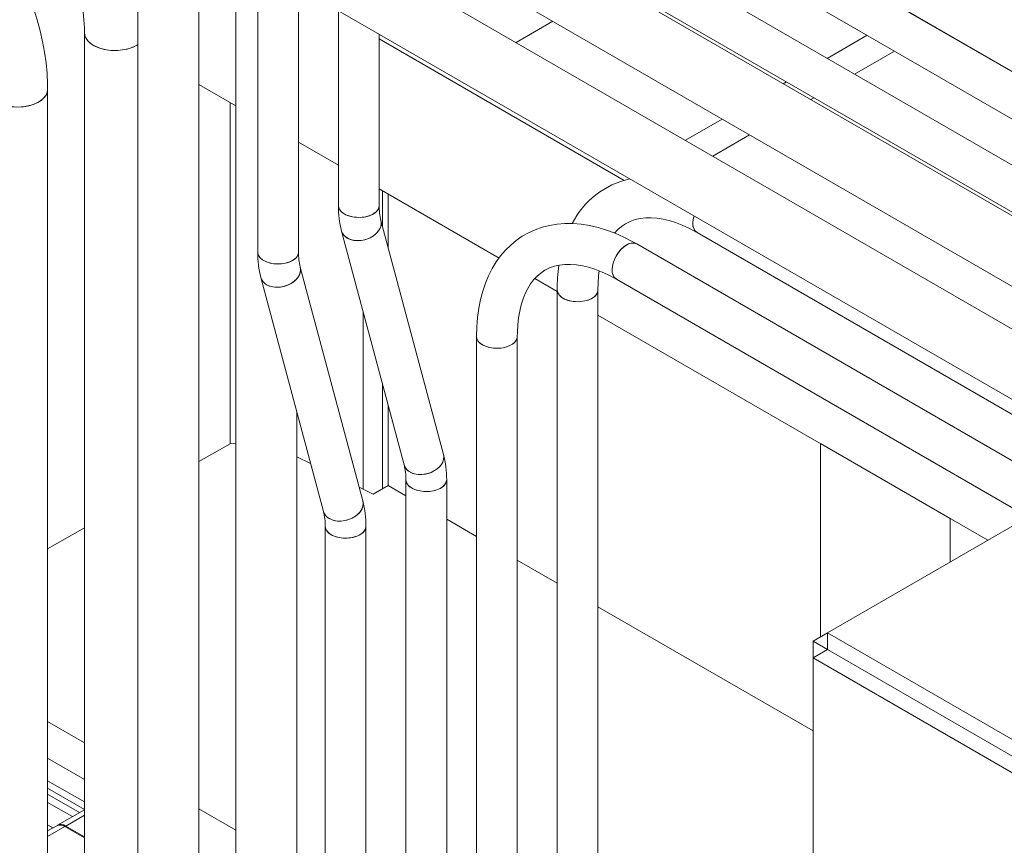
# Model space of a CAD drawing. Header units: millimetres. Extents: x 450 to 25135, y 150 to 17673.
# Tile 317 of 463: x 17189 to 17672, y 12076 to 12481. Entities that reach past the tile are written whole.
import ezdxf

# ---------------------------------------------------------------- set-up
doc = ezdxf.new("R2010")
doc.units = ezdxf.units.MM
doc.linetypes.add('SLD-Centrada-doble', pattern=[12.7, 6.35, -1.27, 1.27, -1.27, 1.27, -1.27])
doc.linetypes.add('SLD-Continua', pattern=[0])
doc.layers.add('COTAS', color=1, linetype='SLD-Continua')
doc.layers.add('OCULTA', color=8, linetype='SLD-Continua')

msp = doc.modelspace()

# ---------------------------------------------------------------- linework, layer by layer
at = {"color": 7, "linetype": 'SLD-Continua', "lineweight": 18, "ltscale": 30}
for p, q in [((17750.05, 12412.85), (17421.66, 12602.37)), ((17411.66, 12585.05), (17749.32, 12390.17)), ((17749.32, 12367.56), (17382.06, 12579.52)), ((17372.06, 12562.2), (17740, 12349.85)), ((17738.45, 12348.96), (17376.82, 12557.67)), ((17365.31, 12529.68), (17708.45, 12331.64)), ((17751.39, 12285.99), (17331.56, 12528.29)), ((17294.85, 12512.95), (17294.85, 12028.79)), ((17246.77, 12503.59), (17246.77, 12001.04)), ((17276.77, 12001.04), (17276.77, 12502.87)), ((17305.61, 12504.35), (17305.61, 12367.25)), ((17325.61, 12367.25), (17325.61, 12504.35)), ((17325.61, 12497.09), (17729.66, 12263.89)), ((17345.21, 12485.78), (17345.21, 12390.11)), ((17220.61, 12474.86), (17220.61, 12071.64)), ((17365.21, 12390.11), (17365.21, 12474.23)), ((17246.21, 12468.74), (17246.77, 12469.08)), ((17202.52, 12043.89), (17202.52, 12447.11)), ((17396.8, 12268.13), (17366.07, 12382.82)), ((17346.75, 12377.65), (17377.48, 12262.95)), ((17521.23, 12376.86), (17723.32, 12260.23)), ((17703.72, 12248.92), (17491.63, 12371.33)), ((17357.2, 12245.27), (17326.47, 12359.97)), ((17307.15, 12354.79), (17337.88, 12240.1)), ((17481.63, 12354.01), (17683.72, 12237.37)), ((17452.59, 12348.75), (17452.59, 11945.54)), ((17472.59, 11945.54), (17472.59, 12348.75)), ((17412.99, 12325.9), (17412.99, 11922.68)), ((17432.99, 11922.68), (17432.99, 12325.9)), ((17324.85, 12028.79), (17324.85, 12288.73)), ((17378.34, 12255.67), (17378.34, 11988.39)), ((17398.34, 11988.39), (17398.34, 12255.67)), ((17338.74, 12232.81), (17338.74, 11965.54)), ((17358.74, 11965.54), (17358.74, 12232.81))]:
    msp.add_line(p, q, dxfattribs=at)
at = {"color": 7, "linetype": 'SLD-Continua', "lineweight": 18, "ltscale": 30, "flags": 128}
for points in [[(17202.52, 12447.11), (17202.49, 12449.81), (17202.23, 12454.91), (17201.73, 12460.08), (17200.99, 12465.31), (17200.01, 12470.58), (17198.81, 12475.88), (17197.38, 12481.2), (17195.74, 12486.52), (17193.88, 12491.82), (17191.83, 12497.1), (17189.57, 12502.33), (17187.13, 12507.5), (17184.5, 12512.61), (17181.7, 12517.63), (17178.73, 12522.55), (17175.61, 12527.37), (17172.33, 12532.05), (17168.91, 12536.6), (17165.36, 12541), (17161.68, 12545.24), (17157.88, 12549.29), (17153.98, 12553.17), (17149.98, 12556.83), (17145.89, 12560.29), (17141.72, 12563.53), (17137.47, 12566.52), (17133.16, 12569.27), (17131.38, 12570.33)], [(17164.47, 12572.09), (17166.11, 12571.12), (17169.28, 12569.06), (17172.48, 12566.77), (17175.7, 12564.23), (17178.91, 12561.47), (17182.1, 12558.49), (17185.26, 12555.3), (17188.36, 12551.92), (17191.39, 12548.35), (17194.33, 12544.62), (17197.17, 12540.73), (17199.9, 12536.72), (17202.5, 12532.58), (17204.96, 12528.35), (17207.27, 12524.04), (17209.42, 12519.68), (17211.39, 12515.27), (17213.19, 12510.85), (17214.8, 12506.43), (17216.22, 12502.04), (17217.45, 12497.7), (17218.47, 12493.42), (17219.29, 12489.23), (17219.91, 12485.14), (17220.33, 12481.19), (17220.56, 12477.38), (17220.61, 12474.86)], [(17220.61, 12474.86), (17220.74, 12473.7), (17221.22, 12472.41), (17222.04, 12471.17), (17223.17, 12470.01), (17224.6, 12468.98), (17226.29, 12468.08), (17228.19, 12467.33), (17230.27, 12466.77), (17232.47, 12466.39), (17234.74, 12466.22), (17237.04, 12466.24), (17239.3, 12466.47), (17241.48, 12466.89), (17243.52, 12467.5), (17245.37, 12468.29), (17246.77, 12469.08)], [(17220.61, 12474.85), (17220.63, 12474.36), (17220.94, 12473.05), (17221.59, 12471.78), (17222.57, 12470.58), (17223.85, 12469.48), (17225.41, 12468.51), (17227.21, 12467.68), (17229.21, 12467.03), (17231.35, 12466.56), (17233.6, 12466.28), (17235.89, 12466.2), (17238.18, 12466.33), (17240.4, 12466.66), (17242.52, 12467.18), (17244.47, 12467.87), (17246.21, 12468.74)], [(17172.52, 12447.11), (17172.59, 12446.28), (17172.98, 12444.97), (17173.72, 12443.72), (17174.78, 12442.54), (17176.13, 12441.47), (17177.76, 12440.54), (17179.61, 12439.75), (17181.65, 12439.14), (17183.83, 12438.72), (17186.09, 12438.49), (17188.38, 12438.46), (17190.66, 12438.64), (17192.86, 12439.02), (17194.94, 12439.58), (17196.84, 12440.32), (17198.53, 12441.23), (17199.95, 12442.26), (17201.09, 12443.42), (17201.91, 12444.65), (17202.39, 12445.95), (17202.52, 12447.11)], [(17176.92, 12440.99), (17178.66, 12440.12), (17180.61, 12439.42), (17182.72, 12438.91), (17184.95, 12438.58), (17187.23, 12438.45), (17189.53, 12438.53), (17191.77, 12438.81), (17193.92, 12439.28), (17195.92, 12439.93), (17197.71, 12440.76), (17199.28, 12441.73), (17200.56, 12442.83), (17201.54, 12444.03), (17202.19, 12445.3), (17202.5, 12446.61), (17202.52, 12447.11)], [(17365.21, 12390.11), (17365.07, 12389.15), (17364.58, 12388.09), (17363.75, 12387.1), (17362.61, 12386.22), (17361.2, 12385.49), (17359.58, 12384.91), (17357.8, 12384.53), (17355.92, 12384.35), (17354.02, 12384.38), (17352.16, 12384.61), (17350.41, 12385.04), (17348.84, 12385.66), (17347.5, 12386.43), (17346.43, 12387.34), (17345.68, 12388.35), (17345.28, 12389.42), (17345.21, 12390.11)], [(17365.21, 12390.11), (17365.18, 12389.69), (17364.87, 12388.61), (17364.2, 12387.58), (17363.21, 12386.65), (17361.93, 12385.84), (17360.41, 12385.18), (17358.7, 12384.7), (17356.87, 12384.41), (17354.97, 12384.34), (17353.08, 12384.47), (17351.27, 12384.8), (17349.6, 12385.33), (17348.14, 12386.03)], [(17519.74, 12385.04), (17519.44, 12383.91), (17519.19, 12382.24), (17519.19, 12380.68), (17519.44, 12379.31), (17519.94, 12378.15), (17520.67, 12377.27), (17521.23, 12376.86)], [(17346.75, 12377.65), (17347.1, 12376.72), (17347.87, 12375.57), (17348.94, 12374.59), (17350.28, 12373.82), (17351.85, 12373.27), (17353.58, 12372.98), (17355.41, 12372.95), (17357.28, 12373.18), (17359.12, 12373.67), (17360.86, 12374.4), (17362.44, 12375.33), (17363.8, 12376.45), (17364.89, 12377.7), (17365.68, 12379.04), (17366.13, 12380.42), (17366.23, 12381.8), (17366.07, 12382.82)], [(17349.58, 12374.18), (17351.04, 12373.51), (17352.7, 12373.09), (17354.49, 12372.93), (17356.35, 12373.03), (17358.21, 12373.4), (17360.01, 12374.01), (17361.67, 12374.84), (17363.15, 12375.87), (17364.38, 12377.06), (17365.33, 12378.36), (17365.95, 12379.73), (17366.23, 12381.11), (17366.15, 12382.47), (17366.08, 12382.8)], [(17491.63, 12371.33), (17489.4, 12372.57), (17485.21, 12374.7), (17481, 12376.55), (17476.8, 12378.11), (17472.61, 12379.37), (17468.45, 12380.32), (17464.34, 12380.96), (17460.31, 12381.29), (17456.36, 12381.3), (17452.53, 12381), (17448.82, 12380.39), (17445.24, 12379.49), (17441.82, 12378.29), (17438.55, 12376.82), (17435.45, 12375.07), (17432.52, 12373.05), (17429.77, 12370.78), (17427.2, 12368.25), (17424.83, 12365.49), (17422.65, 12362.48), (17420.67, 12359.23), (17418.91, 12355.76), (17417.36, 12352.07), (17416.04, 12348.16), (17414.95, 12344.06), (17414.1, 12339.77), (17413.48, 12335.32), (17413.11, 12330.72), (17412.99, 12325.9)], [(17480.71, 12376.66), (17482.28, 12378.33), (17484.11, 12379.9), (17486.14, 12381.26), (17488.38, 12382.38), (17490.8, 12383.25), (17493.35, 12383.83), (17496, 12384.13), (17498.75, 12384.17), (17501.59, 12383.96), (17504.54, 12383.48), (17507.57, 12382.76), (17510.69, 12381.77), (17513.89, 12380.54), (17517.16, 12379.04), (17520.29, 12377.39), (17521.23, 12376.86)], [(17479.56, 12358.59), (17479.69, 12360.21), (17480.06, 12361.92), (17480.68, 12363.65), (17481.51, 12365.35), (17482.53, 12366.95), (17483.69, 12368.4), (17484.96, 12369.64), (17486.29, 12370.63), (17487.63, 12371.33), (17488.94, 12371.72), (17490.16, 12371.78), (17491.26, 12371.51), (17491.63, 12371.33)], [(17486.63, 12370.84), (17485.29, 12369.92), (17484, 12368.73), (17482.81, 12367.33), (17481.75, 12365.76), (17480.87, 12364.08), (17480.2, 12362.35), (17479.76, 12360.63), (17479.57, 12358.98), (17479.63, 12357.47), (17479.95, 12356.14), (17480.5, 12355.05), (17481.28, 12354.24), (17481.63, 12354.01)], [(17325.61, 12367.25), (17325.47, 12366.3), (17324.98, 12365.24), (17324.15, 12364.25), (17323.01, 12363.37), (17321.6, 12362.63), (17319.98, 12362.06), (17318.2, 12361.68), (17316.32, 12361.5), (17314.42, 12361.52), (17312.56, 12361.76), (17310.82, 12362.19), (17309.24, 12362.8), (17307.9, 12363.58), (17306.83, 12364.49), (17306.08, 12365.5), (17305.68, 12366.57), (17305.61, 12367.25)], [(17325.61, 12367.25), (17325.58, 12366.84), (17325.27, 12365.76), (17324.6, 12364.73), (17323.61, 12363.79), (17322.34, 12362.98), (17320.81, 12362.32), (17319.1, 12361.84), (17317.27, 12361.56), (17315.37, 12361.48), (17313.48, 12361.61), (17311.67, 12361.95), (17310, 12362.47), (17308.54, 12363.17)], [(17432.99, 12325.9), (17433.02, 12327.9), (17433.22, 12331.59), (17433.61, 12335.1), (17434.18, 12338.41), (17434.93, 12341.51), (17435.85, 12344.39), (17436.92, 12347.05), (17438.14, 12349.49), (17439.5, 12351.7), (17441.01, 12353.69), (17442.68, 12355.47), (17444.51, 12357.05), (17446.54, 12358.4), (17448.78, 12359.53), (17451.2, 12360.39), (17453.75, 12360.98), (17456.4, 12361.28), (17459.15, 12361.32), (17462, 12361.1), (17464.94, 12360.63), (17467.97, 12359.9), (17471.09, 12358.92), (17474.29, 12357.68), (17477.56, 12356.19), (17480.7, 12354.54), (17481.63, 12354.01)], [(17307.15, 12354.79), (17307.5, 12353.87), (17308.27, 12352.72), (17309.34, 12351.74), (17310.69, 12350.96), (17312.25, 12350.42), (17313.98, 12350.13), (17315.82, 12350.1), (17317.68, 12350.33), (17319.52, 12350.82), (17321.26, 12351.54), (17322.84, 12352.48), (17324.2, 12353.59), (17325.3, 12354.84), (17326.08, 12356.18), (17326.54, 12357.57), (17326.64, 12358.95), (17326.47, 12359.97)], [(17309.98, 12351.32), (17311.45, 12350.66), (17313.1, 12350.24), (17314.89, 12350.08), (17316.75, 12350.18), (17318.61, 12350.54), (17320.41, 12351.15), (17322.08, 12351.99), (17323.55, 12353.02), (17324.78, 12354.2), (17325.73, 12355.5), (17326.35, 12356.87), (17326.63, 12358.26), (17326.55, 12359.62), (17326.48, 12359.95)], [(17452.59, 12348.75), (17452.66, 12348.07), (17453.06, 12347), (17453.81, 12345.99), (17454.88, 12345.08), (17456.22, 12344.3), (17457.79, 12343.69), (17459.54, 12343.26), (17461.4, 12343.02), (17463.3, 12343), (17465.17, 12343.18), (17466.96, 12343.56), (17468.58, 12344.13), (17469.99, 12344.87), (17471.13, 12345.75), (17471.96, 12346.74), (17472.45, 12347.8), (17472.59, 12348.75)], [(17472.59, 12348.75), (17472.56, 12348.34), (17472.25, 12347.26), (17471.58, 12346.23), (17470.59, 12345.3), (17469.31, 12344.48), (17467.79, 12343.83), (17466.08, 12343.35), (17464.25, 12343.06), (17462.35, 12342.98), (17460.46, 12343.12), (17458.65, 12343.45), (17456.98, 12343.98), (17455.52, 12344.67)], [(17430.06, 12321.82), (17428.59, 12321.12), (17426.93, 12320.6), (17425.11, 12320.26), (17423.23, 12320.13), (17421.33, 12320.21), (17419.49, 12320.49), (17417.78, 12320.97), (17416.26, 12321.63), (17414.98, 12322.44), (17413.99, 12323.38), (17413.33, 12324.41), (17413.01, 12325.49), (17412.99, 12325.9)], [(17412.99, 12325.9), (17413.13, 12324.94), (17413.62, 12323.88), (17414.45, 12322.9), (17415.59, 12322.02), (17417, 12321.28), (17418.62, 12320.71), (17420.4, 12320.33), (17422.28, 12320.14), (17424.18, 12320.17), (17426.03, 12320.4), (17427.78, 12320.84), (17429.36, 12321.45), (17430.7, 12322.23), (17431.77, 12323.14), (17432.51, 12324.14), (17432.92, 12325.22), (17432.99, 12325.9)], [(17396.8, 12268.12), (17396.96, 12267.11), (17396.86, 12265.73), (17396.41, 12264.34), (17395.62, 12263), (17394.52, 12261.75), (17393.16, 12260.64), (17391.58, 12259.7), (17389.84, 12258.98), (17388.01, 12258.49), (17386.14, 12258.26), (17384.31, 12258.29), (17382.57, 12258.58), (17381.01, 12259.12), (17379.66, 12259.9), (17378.59, 12260.88), (17377.82, 12262.03), (17377.48, 12262.94)], [(17396.8, 12268.13), (17396.88, 12267.78), (17396.95, 12266.42), (17396.67, 12265.03), (17396.05, 12263.66), (17395.11, 12262.36), (17393.87, 12261.17), (17392.4, 12260.15), (17390.73, 12259.31), (17388.93, 12258.7), (17387.07, 12258.34), (17385.21, 12258.24), (17383.42, 12258.4), (17381.77, 12258.82), (17380.31, 12259.48)], [(17378.34, 12255.67), (17378.41, 12254.98), (17378.82, 12253.91), (17379.56, 12252.9), (17380.63, 12251.99), (17381.97, 12251.22), (17383.55, 12250.6), (17385.3, 12250.17), (17387.15, 12249.94), (17389.05, 12249.91), (17390.93, 12250.09), (17392.71, 12250.48), (17394.33, 12251.05), (17395.74, 12251.78), (17396.88, 12252.66), (17397.71, 12253.65), (17398.2, 12254.71), (17398.34, 12255.67)], [(17381.27, 12251.59), (17382.74, 12250.89), (17384.4, 12250.36), (17386.21, 12250.03), (17388.1, 12249.9), (17390, 12249.97), (17391.84, 12250.26), (17393.55, 12250.74), (17395.07, 12251.4), (17396.35, 12252.21), (17397.34, 12253.14), (17398, 12254.17), (17398.32, 12255.25), (17398.34, 12255.66)], [(17337.87, 12240.11), (17338.23, 12239.17), (17338.99, 12238.02), (17340.07, 12237.05), (17341.41, 12236.27), (17342.98, 12235.73), (17344.71, 12235.43), (17346.54, 12235.4), (17348.41, 12235.64), (17350.25, 12236.12), (17351.99, 12236.85), (17353.56, 12237.78), (17354.93, 12238.9), (17356.02, 12240.15), (17356.81, 12241.49), (17357.26, 12242.87), (17357.36, 12244.25), (17357.2, 12245.27)], [(17357.2, 12245.27), (17357.28, 12244.92), (17357.35, 12243.57), (17357.08, 12242.18), (17356.45, 12240.81), (17355.51, 12239.51), (17354.28, 12238.32), (17352.8, 12237.29), (17351.13, 12236.46), (17349.34, 12235.85), (17347.47, 12235.49), (17345.61, 12235.38), (17343.83, 12235.55), (17342.17, 12235.97), (17340.71, 12236.63)], [(17338.74, 12232.81), (17338.81, 12232.13), (17339.22, 12231.06), (17339.97, 12230.05), (17341.03, 12229.14), (17342.38, 12228.36), (17343.95, 12227.75), (17345.7, 12227.32), (17347.56, 12227.08), (17349.46, 12227.06), (17351.33, 12227.24), (17353.11, 12227.62), (17354.74, 12228.19), (17356.14, 12228.93), (17357.28, 12229.81), (17358.11, 12230.8), (17358.6, 12231.86), (17358.74, 12232.81)], [(17358.74, 12232.81), (17358.72, 12232.4), (17358.4, 12231.32), (17357.74, 12230.29), (17356.75, 12229.35), (17355.47, 12228.54), (17353.95, 12227.88), (17352.24, 12227.41), (17350.4, 12227.12), (17348.5, 12227.04), (17346.62, 12227.17), (17344.81, 12227.51), (17343.14, 12228.03), (17341.67, 12228.73)]]:
    msp.add_lwpolyline(points, dxfattribs=at)
at = {"color": 7, "linetype": 'SLD-Continua', "lineweight": 18, "ltscale": 900}
for centre, radius, start, end in [((17497.09, 12362.43), 41.73, 102.2012, 153.1213), ((17393.7, 12389.79), 48.49, 179.6305, 194.5084), ((17350.01, 12390.46), 4.82, 184.2545, 247.079), ((17393.36, 12389.75), 28.15, 179.2773, 194.2516), ((17531.82, 12381.22), 12.67, 162.436, 179.0007), ((17524.08, 12380.91), 4.96, 173.8715, 234.821), ((17352.24, 12379.23), 5.71, 196.1137, 242.2718), ((17489.55, 12366.83), 4.95, 65.2142, 126.114), ((17354.1, 12366.94), 48.49, 179.6305, 194.5084), ((17310.41, 12367.61), 4.82, 184.2545, 247.079), ((17353.76, 12366.9), 28.15, 179.2773, 194.2516), ((17529.45, 12349.36), 76.87, 171.3563, 180.449), ((17530.97, 12349.42), 58.39, 171.4557, 180.6501), ((17484.49, 12358.06), 4.96, 173.8715, 234.821), ((17312.64, 12356.38), 5.71, 196.1137, 242.2718), ((17457.39, 12349.11), 4.82, 184.2805, 247.0764), ((17428.05, 12326.35), 4.96, 293.8683, 354.6834), ((17349.85, 12255.98), 48.49, 359.6305, 14.5084), ((17350.19, 12256.02), 28.15, 359.2773, 14.2516), ((17382.96, 12264.54), 5.71, 196.1459, 242.2707), ((17383.28, 12256.12), 4.96, 185.412, 246.1231), ((17310.25, 12233.13), 48.49, 359.6305, 14.5084), ((17310.59, 12233.17), 28.15, 359.2773, 14.2516), ((17343.37, 12241.69), 5.71, 196.1459, 242.2707), ((17343.55, 12233.17), 4.82, 184.2811, 247.0764)]:
    msp.add_arc(centre, radius, start, end, dxfattribs=at)
at = {"layer": 'COTAS', "linetype": 'SLD-Continua', "lineweight": 18, "ltscale": 30}
for p, q in [((17220.61, 12126.62), (17202.52, 12137.06)), ((17220.61, 12108.66), (17202.52, 12119.1)), ((17220.61, 12097.64), (17202.52, 12108.08)), ((17220.61, 12093.96), (17202.52, 12104.39)), ((17218.23, 12092.48), (17202.52, 12101.54)), ((17214.69, 12090.44), (17202.52, 12097.46)), ((17220.61, 12093.85), (17207.42, 12086.24)), ((17294.85, 12083.77), (17276.77, 12094.21)), ((17205.14, 12084.92), (17202.52, 12086.44)), ((17207, 12085.99), (17202.52, 12083.41)), ((17220.61, 12080.05), (17211, 12085.6)), ((17211.42, 12085.84), (17220.61, 12080.54))]:
    msp.add_line(p, q, dxfattribs=at)
at = {"layer": 'COTAS', "linetype": 'SLD-Centrada-doble', "lineweight": 18, "ltscale": 30}
for p, q in [((17220.61, 12091.14), (17211.42, 12085.84)), ((17202.52, 12080.71), (17211, 12085.6))]:
    msp.add_line(p, q, dxfattribs=at)
at = {"layer": 'COTAS', "linetype": 'SLD-Continua', "lineweight": 18, "ltscale": 900}
for centre, radius, start, end in [((17208.66, 12082.33), 4.02, 54.3909, 114.3073), ((17209.12, 12082.75), 3.86, 53.3147, 119.5144)]:
    msp.add_arc(centre, radius, start, end, dxfattribs=at)
at = {"layer": 'OCULTA', "linetype": 'SLD-Continua', "lineweight": 18, "ltscale": 30}
for p, q in [((17750.15, 12413.06), (17428.35, 12598.78)), ((17750.15, 12413.06), (17428.35, 12598.78)), ((17750.15, 12413.06), (17428.35, 12598.78)), ((17638.14, 12477.43), (17638.38, 12477.57)), ((17638.14, 12477.43), (17638.38, 12477.57)), ((17638.14, 12477.43), (17638.38, 12477.57)), ((17365.21, 12471.9), (17485.46, 12402.5)), ((17365.21, 12471.9), (17485.46, 12402.5)), ((17365.21, 12471.9), (17485.46, 12402.5)), ((17485.46, 12402.5), (17365.21, 12471.9)), ((17485.46, 12402.5), (17365.21, 12471.9)), ((17485.46, 12402.5), (17365.21, 12471.9)), ((17585.1, 12462.34), (17604.69, 12473.65)), ((17585.1, 12462.34), (17604.69, 12473.65)), ((17585.1, 12462.34), (17604.69, 12473.65)), ((17598.54, 12454.58), (17618.13, 12465.89)), ((17598.54, 12454.58), (17618.13, 12465.89)), ((17598.54, 12454.58), (17618.13, 12465.89)), ((17294.85, 12439.01), (17276.77, 12449.45)), ((17294.85, 12439.01), (17276.77, 12449.45)), ((17294.85, 12439.01), (17276.77, 12449.45)), ((17563.55, 12449.9), (17565.09, 12450.79)), ((17563.55, 12449.9), (17565.09, 12450.79)), ((17563.55, 12449.9), (17565.09, 12450.79)), ((17576.99, 12442.14), (17578.54, 12443.03)), ((17576.99, 12442.14), (17578.54, 12443.03)), ((17576.99, 12442.14), (17578.54, 12443.03)), ((17515.47, 12422.15), (17533.54, 12432.58)), ((17515.47, 12422.15), (17533.54, 12432.58)), ((17515.47, 12422.15), (17533.54, 12432.58)), ((17528.91, 12414.39), (17546.99, 12424.82)), ((17528.91, 12414.39), (17546.99, 12424.82)), ((17528.91, 12414.39), (17546.99, 12424.82)), ((17345.21, 12409.95), (17325.61, 12421.26)), ((17345.21, 12409.95), (17325.61, 12421.26)), ((17345.21, 12409.95), (17325.61, 12421.26)), ((17424.07, 12364.43), (17365.21, 12398.4)), ((17424.07, 12364.43), (17365.21, 12398.4)), ((17424.07, 12364.43), (17365.21, 12398.4)), ((17369.6, 12369.64), (17369.6, 12395.87)), ((17369.6, 12369.64), (17369.6, 12395.87)), ((17369.6, 12369.64), (17369.6, 12395.87)), ((17452.59, 12347.97), (17441.6, 12354.32)), ((17452.59, 12347.97), (17441.6, 12354.32)), ((17452.59, 12347.97), (17441.6, 12354.32)), ((17663.97, 12225.98), (17472.59, 12336.43)), ((17663.97, 12225.98), (17472.59, 12336.43)), ((17663.97, 12225.98), (17472.59, 12336.43)), ((17369.6, 12252.84), (17369.6, 12292.35)), ((17369.6, 12252.84), (17369.6, 12292.35)), ((17369.6, 12252.84), (17369.6, 12292.35)), ((17762.05, 12282.58), (17585.27, 12180.56)), ((17292.02, 12273.36), (17276.77, 12264.56)), ((17292.02, 12273.36), (17276.77, 12264.56)), ((17292.02, 12273.36), (17276.77, 12264.56)), ((17292.02, 12273.36), (17294.85, 12273.42)), ((17292.02, 12273.36), (17294.85, 12273.42)), ((17292.02, 12273.36), (17294.85, 12273.42)), ((17581.73, 12178.51), (17581.73, 12273.44)), ((17645.37, 12236.71), (17581.73, 12273.44)), ((17581.73, 12178.51), (17581.73, 12273.44)), ((17645.37, 12236.71), (17581.73, 12273.44)), ((17581.73, 12178.51), (17581.73, 12273.44)), ((17645.37, 12236.71), (17581.73, 12273.44)), ((17331.56, 12263.69), (17324.85, 12266.98)), ((17331.56, 12263.69), (17324.85, 12266.98)), ((17331.56, 12263.69), (17324.85, 12266.98)), ((17362.25, 12248.6), (17355.41, 12251.96)), ((17362.25, 12248.6), (17355.41, 12251.96)), ((17362.25, 12248.6), (17355.41, 12251.96)), ((17369.6, 12252.84), (17362.25, 12248.6)), ((17369.6, 12252.84), (17362.25, 12248.6)), ((17369.6, 12252.84), (17362.25, 12248.6)), ((17378.34, 12247.8), (17369.6, 12252.84)), ((17378.34, 12247.8), (17369.6, 12252.84)), ((17378.34, 12247.8), (17369.6, 12252.84)), ((17412.99, 12227.8), (17398.34, 12236.26)), ((17412.99, 12227.8), (17398.34, 12236.26)), ((17412.99, 12227.8), (17398.34, 12236.26)), ((17645.37, 12215.24), (17645.37, 12236.71)), ((17645.37, 12215.24), (17645.37, 12236.71)), ((17645.37, 12215.24), (17645.37, 12236.71)), ((17220.61, 12232.15), (17202.52, 12221.71)), ((17220.61, 12232.15), (17202.52, 12221.71)), ((17220.61, 12232.15), (17202.52, 12221.71)), ((17452.59, 12204.95), (17432.99, 12216.26)), ((17452.59, 12204.95), (17432.99, 12216.26)), ((17452.59, 12204.95), (17432.99, 12216.26)), ((17578.2, 12132.45), (17472.59, 12193.4)), ((17578.2, 12132.45), (17472.59, 12193.4)), ((17578.2, 12132.45), (17472.59, 12193.4)), ((17578.2, 12176.47), (17585.27, 12180.55)), ((17585.27, 12172.39), (17578.2, 12176.47)), ((17578.2, 12168.31), (17578.2, 12176.47)), ((17585.27, 12180.56), (17758.43, 12080.62)), ((17585.27, 12172.39), (17585.27, 12180.56)), ((17585.27, 12172.39), (17578.2, 12168.31)), ((17585.27, 12172.39), (17751.36, 12076.53)), ((17585.27, 12172.39), (17751.36, 12076.53)), ((17578.2, 12168.31), (17744.31, 12072.44)), ((17578.2, 11951.9), (17578.2, 12168.31)), ((17220.61, 12126.62), (17202.52, 12137.06)), ((17220.61, 12126.62), (17202.52, 12137.06)), ((17220.61, 12126.62), (17202.52, 12137.06)), ((17294.85, 12083.77), (17276.77, 12094.21)), ((17294.85, 12083.77), (17276.77, 12094.21)), ((17294.85, 12083.77), (17276.77, 12094.21))]:
    msp.add_line(p, q, dxfattribs=at)
at = {"layer": 'OCULTA', "linetype": 'SLD-Centrada-doble', "lineweight": 18, "ltscale": 30}
for p, q in [((17432.38, 12470.1), (17450.46, 12480.53)), ((17432.38, 12470.1), (17450.46, 12480.53)), ((17432.38, 12470.1), (17450.46, 12480.53)), ((17292.02, 12273.36), (17292.02, 12440.65)), ((17292.02, 12273.36), (17292.02, 12440.65)), ((17292.02, 12273.36), (17292.02, 12440.65)), ((17366.82, 12380.03), (17366.82, 12397.47)), ((17366.82, 12380.03), (17366.82, 12397.47)), ((17366.82, 12380.03), (17366.82, 12397.47)), ((17357.33, 12251.02), (17357.33, 12338.16)), ((17357.33, 12251.02), (17357.33, 12338.16)), ((17357.33, 12251.02), (17357.33, 12338.16)), ((17366.82, 12251.23), (17366.82, 12302.74)), ((17366.82, 12251.23), (17366.82, 12302.74)), ((17366.82, 12251.23), (17366.82, 12302.74))]:
    msp.add_line(p, q, dxfattribs=at)

doc.saveas('drawing.dxf')
